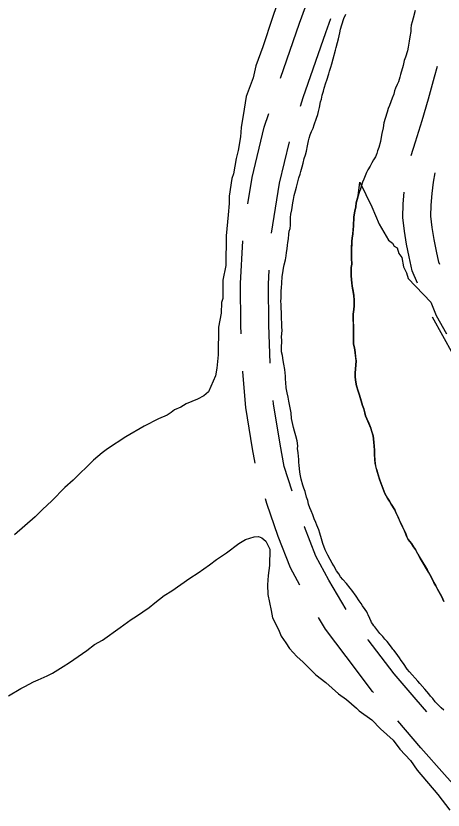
# Model space of a CAD drawing. Extents: x 3172231 to 3210228, y 940198 to 965780.
# Drawn here: x 3179724 to 3180183, y 956575 to 957429 of the extents above; entities that cross this region are included whole.
import ezdxf

# ---------------------------------------------------------------- set-up
doc = ezdxf.new("R2010")
doc.units = 0
for name, color, linetype in [('V-ROAD-CNTR', 7, 'Continuous'), ('V-SITE-VEGE', 7, 'Continuous'), ('V-TOPO-SHOR', 7, 'Continuous')]:
    doc.layers.add(name, color=color, linetype=linetype)

msp = doc.modelspace()

# ---------------------------------------------------------------- linework, layer by layer
at = {"layer": 'V-ROAD-CNTR'}
for points in [[(3180008.163, 957361.756), (3180028.595, 957420.622), (3180041.363, 957456.082)], [(3180029.581, 957331.408), (3180032.609, 957340.698), (3180056.879, 957410.622), (3180062.372, 957425.876)], [(3180148.636, 957278.455), (3180153.352, 957293.067), (3180160.454, 957316.203), (3180167.22, 957339.441), (3180173.704, 957362.961), (3180176.991, 957374.34)], [(3179973.074, 957226.5), (3179977.534, 957254.851), (3179990.676, 957308.86), (3179995.547, 957323.8)], [(3179998.515, 957195.172), (3180006.976, 957248.963), (3180017.745, 957293.219)], [(3180179.415, 957161.327), (3180178.29, 957163.982), (3180175.654, 957175.627), (3180173.204, 957188.433), (3180171.187, 957201.315), (3180169.705, 957213.403), (3180170.001, 957225.149), (3180170.968, 957237.592), (3180172.586, 957249.967), (3180174.434, 957260.008)], [(3180155.28, 957141.395), (3180149.622, 957154.742), (3180146.282, 957169.495), (3180143.644, 957183.293), (3180141.471, 957197.167), (3180139.659, 957211.947), (3180140.031, 957226.691), (3180141.011, 957239.3)], [(3179965.939, 957086.966), (3179965.589, 957095.915), (3179965.187, 957140.911), (3179967.82, 957186.882)], [(3179997.2, 957055.314), (3179995.583, 957096.635), (3179995.195, 957140.187), (3179996.058, 957155.256)], [(3180221.809, 957018.447), (3180217.308, 957025.374), (3180205.388, 957045.11), (3180193.803, 957064.874), (3180182.481, 957084.794), (3180171.449, 957104.814)], [(3179980.987, 956947.988), (3179978.076, 956963.42), (3179970.977, 957007.939), (3179967.541, 957046.014), (3179967.503, 957046.997)], [(3180020.723, 956917.772), (3180012.204, 956944.346), (3180007.634, 956968.564), (3180000.763, 957011.653), (3180000.421, 957015.452)], [(3180028.801, 956816.822), (3180018.941, 956835.506), (3180005.629, 956869.113), (3179993.397, 956904.741), (3179991.853, 956909.557)], [(3180078.747, 956790.948), (3180059.904, 956822.163), (3180046.233, 956848.068), (3180033.777, 956879.513), (3180033.639, 956879.915)], [(3180107.934, 956701.619), (3180106.994, 956702.702), (3180078.536, 956740.283), (3180056.451, 956769.833), (3180048.939, 956782.276)], [(3180165.267, 956681.025), (3180154.029, 956694.301), (3180130.302, 956721.616), (3180102.51, 956758.319), (3180102.278, 956758.629)], [(3180200.003, 956596.168), (3180184.169, 956613.431), (3180158.931, 956642.075), (3180134.123, 956671.384)]]:
    msp.add_lwpolyline(points, dxfattribs=at)
at = {"layer": 'V-SITE-VEGE'}
for points in [[(3180003.947, 957439.215), (3179999.497, 957426.958), (3179989.085, 957395.224), (3179981.669, 957375.035), (3179978.659, 957362.042)], [(3179978.659, 957362.042), (3179971.245, 957341.855), (3179968.949, 957328.131), (3179965.881, 957308.628), (3179965.066, 957298.509), (3179962.766, 957284.063), (3179960.52, 957275.402), (3179957.476, 957258.792), (3179955.983, 957253.74), (3179952.922, 957234.964), (3179952.85, 957227.005), (3179952.016, 957214.717), (3179949.645, 957192.314), (3179949.358, 957160.488), (3179946.323, 957144.602), (3179946.147, 957125.072), (3179944.66, 957120.747), (3179944.555, 957109.174), (3179941.526, 957094.01), (3179941.26, 957064.355), (3179939.683, 957049.902), (3179938.166, 957041.958), (3179930.777, 957024.665), (3179925.675, 957020.37), (3179919.132, 957016.813), (3179906.79, 957011.861), (3179900.972, 957008.295), (3179894.435, 957005.461), (3179890.793, 957002.602), (3179886.427, 956999.747), (3179876.986, 956995.491), (3179861.724, 956987.672), (3179842.092, 956976.275), (3179822.446, 956963.432), (3179816.619, 956959.145), (3179807.143, 956951.273), (3179785.25, 956929.769), (3179776.499, 956921.888), (3179762.625, 956907.548), (3179752.416, 956898.236), (3179744.388, 956890.351), (3179722.515, 956871.018)], [(3180183.729, 956799.258), (3180181.403, 956804.284), (3180176.999, 956812.756), (3180174.921, 956816.199), (3180172.846, 956819.908), (3180170.003, 956825.73), (3180167.151, 956831.027), (3180158.062, 956846.129), (3180153.136, 956855.132), (3180151.053, 956858.05), (3180148.716, 956861.759), (3180145.327, 956866.004), (3180144.037, 956868.915), (3180141.458, 956875.263), (3180139.392, 956879.763), (3180137.059, 956884.262), (3180134.477, 956890.083), (3180132.148, 956894.846), (3180130.856, 956897.757), (3180127.225, 956904.114), (3180125.142, 956907.03), (3180123.065, 956910.475), (3180120.21, 956915.507), (3180114.552, 956930.842), (3180111.478, 956940.619), (3180109.694, 956947.486), (3180108.991, 956957.243), (3180109.032, 956961.986), (3180108.582, 956970.422), (3180107.589, 956977.28), (3180105.293, 956985.735), (3180100.902, 956995.526), (3180099.616, 956998.961), (3180098.59, 957002.133), (3180097.574, 957006.358), (3180096.284, 957009.794), (3180092.96, 957020.893), (3180091.42, 957025.386), (3180089.888, 957030.934), (3180088.626, 957037.268), (3180088.399, 957041.223), (3180088.432, 957044.911), (3180089.341, 957058.078), (3180088.366, 957067.046), (3180087.621, 957072.062), (3180086.603, 957076.023), (3180086.402, 957082.875), (3180086.711, 957088.143), (3180086.482, 957091.833), (3180086.517, 957095.786), (3180086.06, 957103.695), (3180086.361, 957107.91), (3180086.937, 957113.173), (3180087.231, 957116.862), (3180087.289, 957123.184), (3180087.072, 957128.193), (3180085.315, 957138.222), (3180084.821, 957141.913), (3180084.585, 957145.079), (3180084.098, 957149.564), (3180084.18, 957158.258), (3180084.735, 957161.68), (3180084.266, 957168.273), (3180084.579, 957173.802), (3180084.358, 957178.283), (3180084.956, 957186.449), (3180084.989, 957189.873), (3180085.816, 957194.346), (3180086.42, 957202.771), (3180086.449, 957205.933), (3180087.006, 957209.356), (3180087.039, 957212.78), (3180087.881, 957218.57), (3180089.241, 957223.3), (3180089.542, 957227.513), (3180091.719, 957235.138), (3180093.271, 957249.879), (3180106.28, 957223.27), (3180114.265, 957204.856), (3180124.298, 957187.444), (3180128.345, 957184.352), (3180130.356, 957181.276), (3180133.393, 957179.211), (3180135.378, 957173.081), (3180138.397, 957168.977), (3180140.342, 957158.77), (3180143.345, 957152.63), (3180145.327, 957146.498), (3180169.551, 957120.806), (3180175.535, 957106.489), (3180186.568, 957087.029)], [(3179763.131, 956722.364), (3179774.768, 956729.493), (3179781.318, 956733.773), (3179800.239, 956746.622), (3179808.255, 956753.061), (3179816.979, 956758.046), (3179835.909, 956771.62), (3179847.56, 956780.195), (3179853.379, 956783.761), (3179867.207, 956793.038), (3179873.037, 956798.05), (3179883.236, 956805.916), (3179891.238, 956810.907), (3179910.892, 956824.473), (3179919.621, 956830.183), (3179931.997, 956838.752), (3179939.282, 956844.472), (3179950.196, 956851.609), (3179963.307, 956861.618), (3179970.579, 956865.892), (3179980.008, 956868.7), (3179984.354, 956869.386), (3179987.957, 956867.905), (3179992.266, 956864.249), (3179996.526, 956855.531), (3179996.37, 956838.172), (3179994.826, 956827.334), (3179994.011, 956817.217), (3179994.643, 956807.083), (3179998.105, 956789.692), (3179999.479, 956781.723), (3180005.879, 956769.367), (3180008.707, 956762.107), (3180013.704, 956754.831), (3180017.993, 956749.004), (3180025.869, 956740.253), (3180032.329, 956734.408), (3180045.95, 956720.541), (3180056.724, 956712.488), (3180070.358, 956700.067), (3180078.984, 956694.204), (3180089.748, 956684.703), (3180092.616, 956681.785), (3180106.274, 956672.257), (3180115.592, 956662.769), (3180129.226, 956650.35), (3180136.373, 956640.882), (3180147.836, 956628.481), (3180154.977, 956618.291), (3180177.165, 956592.052), (3180190.035, 956575.299)], [(3179715.892, 956698.193), (3179728.987, 956706.033), (3179733.345, 956708.165), (3179742.795, 956713.142), (3179747.876, 956715.267), (3179757.317, 956719.521), (3179763.131, 956722.364)]]:
    msp.add_lwpolyline(points, dxfattribs=at)
at = {"layer": 'V-TOPO-SHOR'}
for points in [[(3180013.364, 957166.272), (3180014.196, 957170.745), (3180014.755, 957174.427), (3180015.318, 957178.376), (3180015.615, 957182.062), (3180016.17, 957185.22), (3180016.731, 957189.166), (3180017.04, 957194.172), (3180017.595, 957197.328), (3180018.412, 957200.22), (3180018.97, 957203.64), (3180018.976, 957204.166), (3180018.738, 957207.33), (3180019.043, 957211.807), (3180019.34, 957215.496), (3180020.172, 957220.231), (3180021.294, 957227.599), (3180022.115, 957231.279), (3180022.945, 957235.488), (3180024.309, 957240.747), (3180025.396, 957244.428), (3180027.041, 957251.526), (3180027.86, 957254.682), (3180029.212, 957258.622), (3180030.029, 957261.512), (3180031.389, 957266.245), (3180032.48, 957270.452), (3180033.58, 957275.447), (3180034.93, 957279.125), (3180036.021, 957283.331), (3180037.125, 957288.855), (3180038.227, 957294.114), (3180039.042, 957297.006), (3180040.129, 957300.686), (3180041.479, 957304.362), (3180043.093, 957307.774), (3180044.443, 957311.45), (3180046.878, 957318.545), (3180048.233, 957322.747), (3180049.049, 957325.639), (3180050.142, 957330.11), (3180051.25, 957336.16), (3180052.067, 957339.051), (3180052.897, 957343.26), (3180054.255, 957347.729), (3180055.074, 957350.883), (3180056.968, 957356.662), (3180057.785, 957359.554), (3180059.952, 957366.122), (3180060.769, 957369.014), (3180062.125, 957373.48), (3180063.475, 957376.894), (3180064.841, 957382.416), (3180067.296, 957391.617), (3180068.111, 957394.507), (3180069.477, 957399.766), (3180070.305, 957403.975), (3180071.941, 957410.285), (3180072.768, 957414.229), (3180074.128, 957418.96), (3180076.297, 957425.792), (3180078.185, 957430.519)], [(3180152.792, 957434.33), (3180150.611, 957426.181), (3180149.519, 957421.975), (3180148.698, 957418.557), (3180148.139, 957414.872), (3180148.11, 957411.71), (3180147.269, 957405.921), (3180146.435, 957401.186), (3180145.325, 957394.872), (3180144.762, 957390.923), (3180142.593, 957384.091), (3180140.977, 957380.417), (3180139.877, 957375.156), (3180137.158, 957365.694), (3180136.34, 957362.802), (3180134.979, 957357.809), (3180133.635, 957354.921), (3180131.755, 957350.985), (3180130.674, 957347.833), (3180129.852, 957344.415), (3180127.966, 957339.953), (3180125.265, 957332.336), (3180123.915, 957328.922), (3180122.83, 957325.242), (3180120.659, 957318.41), (3180119.299, 957313.679), (3180118.461, 957308.417), (3180117.087, 957302.105), (3180116.262, 957298.159), (3180115.692, 957293.422), (3180113.792, 957287.114), (3180112.44, 957283.438), (3180111.623, 957280.546), (3180110.276, 957277.132), (3180108.139, 957273.988), (3180106.266, 957270.581), (3180104.39, 957267.173), (3180101.979, 957262.976), (3180100.638, 957260.091), (3180099.026, 957256.679)], [(3180099.026, 957256.679), (3180097.674, 957253.003), (3180096.329, 957249.853), (3180094.707, 957245.124), (3180093.619, 957241.444), (3180093.083, 957240.395), (3180091.719, 957235.138), (3180090.901, 957232.244), (3180089.542, 957227.513), (3180089.241, 957223.3), (3180087.881, 957218.57), (3180087.039, 957212.78), (3180087.006, 957209.356), (3180086.449, 957205.933), (3180086.42, 957202.771), (3180086.128, 957199.349), (3180085.818, 957194.346), (3180084.989, 957189.873), (3180084.956, 957186.449), (3180084.665, 957183.289), (3180084.356, 957178.283), (3180084.579, 957173.802), (3180084.268, 957168.273), (3180084.735, 957161.68), (3180084.178, 957158.258), (3180084.131, 957152.989), (3180084.098, 957149.564), (3180084.585, 957145.079), (3180084.821, 957141.915), (3180085.315, 957138.222), (3180086.32, 957132.681), (3180087.07, 957128.193), (3180087.289, 957123.184), (3180087.231, 957116.862), (3180086.937, 957113.173), (3180086.361, 957107.91), (3180086.06, 957103.695), (3180086.285, 957099.478), (3180086.517, 957095.786), (3180086.482, 957091.833), (3180086.711, 957088.143), (3180086.402, 957082.875), (3180086.603, 957076.023), (3180087.621, 957072.062), (3180088.366, 957067.046), (3180088.851, 957062.299), (3180089.341, 957058.078), (3180089.034, 957053.339), (3180088.432, 957044.911), (3180088.399, 957041.223), (3180088.626, 957037.268), (3180089.888, 957030.934), (3180091.42, 957025.386), (3180092.96, 957020.893), (3180093.984, 957017.456), (3180096.286, 957009.794), (3180097.574, 957006.358), (3180098.59, 957002.133), (3180099.616, 956998.961), (3180100.902, 956995.524), (3180102.968, 956991.025), (3180105.293, 956985.735), (3180106.059, 956982.828), (3180107.589, 956977.28), (3180108.582, 956970.422), (3180109.032, 956961.986), (3180108.991, 956957.243), (3180109.46, 956950.914), (3180109.694, 956947.486), (3180110.712, 956943.523), (3180111.478, 956940.619), (3180112.758, 956936.39), (3180114.552, 956930.842), (3180116.352, 956925.818), (3180118.152, 956921.059), (3180120.21, 956915.507), (3180123.065, 956910.475), (3180125.142, 956907.03), (3180127.225, 956904.114), (3180130.856, 956897.757), (3180132.148, 956894.846), (3180134.477, 956890.083), (3180135.767, 956887.172), (3180137.059, 956884.262), (3180139.392, 956879.761), (3180141.458, 956875.263), (3180142.749, 956872.089), (3180144.037, 956868.915), (3180145.327, 956866.004), (3180148.716, 956861.759), (3180151.053, 956858.05), (3180153.136, 956855.132), (3180155.729, 956850.366), (3180158.062, 956846.129), (3180163.773, 956836.591), (3180165.592, 956833.675), (3180167.151, 956831.027), (3180170.001, 956825.73), (3180172.846, 956819.908), (3180174.923, 956816.199), (3180176.999, 956812.756)], [(3180114.91, 956765.089), (3180109.442, 956772.253), (3180108.395, 956773.318), (3180107.359, 956775.169), (3180106.059, 956777.027), (3180105.539, 956777.822), (3180103.986, 956780.998), (3180102.18, 956785.229), (3180101.664, 956786.552), (3180100.887, 956788.139), (3180099.067, 956790.792), (3180096.204, 956794.771), (3180094.645, 956797.419), (3180092.827, 956800.071), (3180089.445, 956805.107), (3180084.759, 956811.474), (3180082.937, 956813.862), (3180079.025, 956818.64), (3180075.113, 956823.154), (3180072.768, 956826.074), (3180070.69, 956829.255), (3180068.347, 956832.438), (3180065.494, 956837.734), (3180063.675, 956840.648), (3180061.605, 956844.619), (3180059.01, 956849.123), (3180057.454, 956852.037), (3180056.161, 956854.945), (3180053.589, 956861.82), (3180052.315, 956866.838), (3180050.523, 956872.652), (3180049.239, 956876.353), (3180047.177, 956881.377), (3180046.149, 956884.285), (3180044.338, 956888.254), (3180042.796, 956892.485), (3180041.256, 956896.978), (3180039.703, 956900.155), (3180038.155, 956903.858), (3180037.399, 956907.816), (3180036.115, 956911.517), (3180034.59, 956917.591), (3180033.301, 956921.028), (3180032.015, 956924.465), (3180030.492, 956930.803), (3180029.468, 956934.238), (3180028.976, 956938.194), (3180028.485, 956942.151), (3180028.251, 956945.579), (3180028.02, 956949.008), (3180027.784, 956952.172), (3180027.549, 956955.336), (3180027.059, 956959.557), (3180026.566, 956963.25), (3180026.596, 956966.676), (3180026.117, 956971.949), (3180024.585, 956977.497), (3180023.313, 956982.515), (3180022.293, 956986.478), (3180021.265, 956989.384), (3180020.77, 956992.814), (3180020.008, 956995.985), (3180019.535, 957002.049), (3180019.041, 957005.743), (3180017.771, 957011.025), (3180017.276, 957014.456), (3180016.524, 957018.941), (3180015.246, 957023.432), (3180014.243, 957028.976), (3180014.03, 957034.512), (3180013.534, 957038.204), (3180013.565, 957041.629), (3180013.333, 957045.057), (3180012.84, 957048.751), (3180011.834, 957054.293), (3180011.079, 957058.252), (3180010.337, 957063.792), (3180009.319, 957067.755), (3180009.092, 957071.71), (3180009.426, 957079.613), (3180009.199, 957083.567), (3180009.491, 957086.99), (3180010.055, 957090.936), (3180009.557, 957094.104), (3180009.588, 957097.529), (3180009.119, 957104.121), (3180009.149, 957107.548), (3180009.178, 957110.71), (3180008.943, 957113.874), (3180008.721, 957118.619), (3180008.49, 957122.045), (3180008.781, 957125.205), (3180008.811, 957128.632), (3180008.85, 957133.111), (3180009.145, 957136.533), (3180009.717, 957141.534), (3180010.042, 957148.383), (3180010.606, 957152.329), (3180011.439, 957157.33), (3180012.264, 957161.011), (3180013.364, 957166.272)], [(3180176.999, 956812.756), (3180179.588, 956807.726), (3180181.403, 956804.284), (3180183.729, 956799.258)], [(3180183.473, 956682.524), (3180180.6, 956685.184), (3180177.466, 956688.373), (3180174.333, 956691.566), (3180171.73, 956695.277), (3180169.381, 956697.669), (3180167.558, 956700.321), (3180163.386, 956705.101), (3180157.91, 956711.475), (3180155.559, 956713.869), (3180152.69, 956717.055), (3180149.56, 956720.772), (3180146.691, 956723.959), (3180144.342, 956726.617), (3180140.182, 956732.979), (3180137.84, 956736.161), (3180136.019, 956738.813), (3180132.375, 956743.851), (3180129.768, 956747.038), (3180128.728, 956748.363), (3180127.946, 956749.424), (3180125.081, 956753.139), (3180122.738, 956756.324), (3180120.389, 956758.98), (3180118.042, 956761.636), (3180114.91, 956765.089)]]:
    msp.add_lwpolyline(points, dxfattribs=at)

doc.saveas('drawing.dxf')
